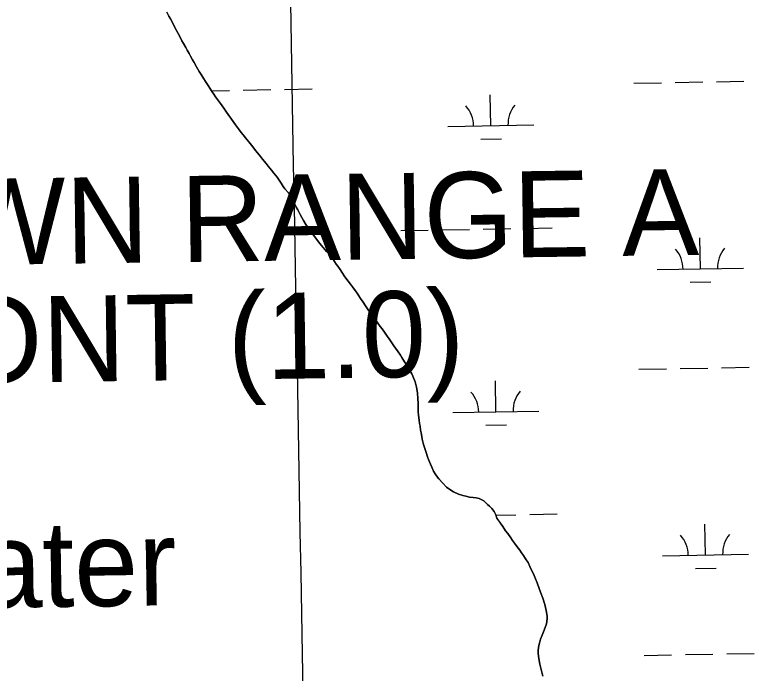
# Model space of a CAD drawing. Extents: x 3914892 to 3953151, y 242587 to 268572.
# Drawn here: x 3945402 to 3946261, y 249089 to 249855 of the extents above; entities that cross this region are included whole.
import ezdxf

# ---------------------------------------------------------------- set-up
doc = ezdxf.new("R2010")
doc.units = 0
for name, color, linetype in [('V-CHAN-NAID', 7, 'Continuous'), ('V-GRID-MAJR', 7, 'Continuous'), ('V-RIVR-IDEN', 7, 'Continuous'), ('V-TOPO-SHOR', 7, 'Continuous'), ('V-WETL-SWMP', 7, 'Continuous')]:
    doc.layers.add(name, color=color, linetype=linetype)

msp = doc.modelspace()

# ---------------------------------------------------------------- linework, layer by layer
at = {"layer": 'V-GRID-MAJR'}
msp.add_spline([(3945747.73, 248496.18), (3945637.58, 254554.14), (3945527.39, 260614.02), (3945417.21, 266673.9), (3945417.17, 266675.83)], degree=3, dxfattribs=at)
at = {"layer": 'V-TOPO-SHOR'}
for points in [[(3945579.04, 249857.92), (3945581.44, 249853.04), (3945583.35, 249849.9), (3945585.91, 249844.87), (3945587.51, 249841.4), (3945590.22, 249836.53), (3945591.98, 249833.07), (3945594.69, 249827.88), (3945596.45, 249824.58), (3945598.36, 249821.43), (3945601.08, 249816.56), (3945602.67, 249813.73), (3945604.91, 249809.64), (3945606.5, 249806.81), (3945608.89, 249802.56), (3945610.65, 249799.42), (3945613.52, 249794.23), (3945616.71, 249788.89), (3945618.94, 249785.43), (3945622.13, 249780.24), (3945624.04, 249777.1), (3945626.91, 249772.38), (3945628.83, 249769.4), (3945631.69, 249765.31), (3945633.76, 249762.33), (3945635.67, 249759.5), (3945639.17, 249754.79), (3945641.4, 249751.49), (3945645.07, 249746.3), (3945647.61, 249742.53), (3945651.12, 249737.66)], [(3945651.12, 249737.66), (3945653.34, 249734.37), (3945656.69, 249729.65), (3945658.91, 249726.67), (3945662.26, 249722.11), (3945665.44, 249717.87), (3945667.67, 249715.36), (3945670.21, 249711.59), (3945672.28, 249709.24), (3945674.19, 249706.88), (3945678.96, 249701.07), (3945682.14, 249696.99), (3945684.21, 249694.32), (3945687.86, 249689.93), (3945690.25, 249686.94), (3945694.22, 249681.92), (3945696.77, 249678.94), (3945700.58, 249674.07), (3945703.13, 249670.77), (3945707.11, 249665.91), (3945709.65, 249662.3), (3945711.88, 249658.99), (3945713.96, 249655.22), (3945716.19, 249652.4), (3945720.32, 249647.84), (3945722.7, 249644.55), (3945725.58, 249639.36), (3945727.02, 249636.05), (3945729.26, 249631.18), (3945731.01, 249628.03), (3945733.89, 249622.68), (3945735.96, 249618.91), (3945737.88, 249615.61), (3945740.59, 249611.05), (3945742.34, 249608.38), (3945745.04, 249604.45), (3945749.5, 249598.48), (3945752.21, 249595.03), (3945756.5, 249589.37), (3945760.48, 249584.35), (3945764.61, 249579.49), (3945766.68, 249577.13), (3945769.54, 249573.36), (3945771.76, 249570.85), (3945775.75, 249564.88), (3945777.5, 249562.37), (3945780.21, 249558.44), (3945782.27, 249555.61), (3945785.94, 249550.11), (3945789.75, 249545.24), (3945792.46, 249541.48), (3945794.69, 249538.65), (3945797.87, 249534.09), (3945800.1, 249530.95), (3945802.17, 249527.97), (3945804.08, 249524.82), (3945807.11, 249520.74), (3945809.66, 249516.5), (3945813.8, 249510.68), (3945817.14, 249506.13), (3945820.48, 249501.41), (3945824.3, 249496.08), (3945827.01, 249492.3), (3945829.24, 249489.48), (3945832.58, 249484.61), (3945834.81, 249481.31), (3945837.2, 249478.01), (3945839.74, 249474.71), (3945842.77, 249470), (3945844.84, 249467.17), (3945847.87, 249462.93), (3945850.42, 249458.84), (3945852.17, 249456.17), (3945855.2, 249451.46), (3945857.11, 249448.47), (3945859.81, 249444.23), (3945861.41, 249441.4), (3945863.49, 249437.46), (3945864.77, 249434.64), (3945867.49, 249427.87), (3945869.11, 249421.88), (3945870.1, 249415.42), (3945870.77, 249408.32), (3945870.8, 249403.11), (3945871.14, 249399.33), (3945871.18, 249393.33), (3945871.52, 249389.23), (3945872.19, 249383.4), (3945872.69, 249379.77), (3945873.18, 249376.46), (3945873.84, 249371.74), (3945874.33, 249368.74), (3945875.15, 249364.49), (3945875.8, 249361.49), (3945876.93, 249356.92), (3945877.74, 249353.93), (3945879.19, 249349.21), (3945880.16, 249345.9), (3945881.92, 249340.7), (3945883.05, 249337.55), (3945885.13, 249332.2)], [(3945885.13, 249332.2), (3945886.73, 249328.74), (3945888.97, 249324.02), (3945890.57, 249321.19), (3945892.48, 249318.83), (3945895.18, 249315.22), (3945899.63, 249310.2), (3945903.92, 249305.65), (3945906.77, 249303.46), (3945912.16, 249300.18), (3945917.85, 249297.53), (3945922.76, 249295.99), (3945926.39, 249295.06), (3945930.81, 249294.14), (3945934.92, 249293.7), (3945938.4, 249293.09), (3945942.03, 249292.32), (3945947.1, 249289.67), (3945951.7, 249285.6), (3945953.92, 249283.4), (3945956.46, 249280.89), (3945959.48, 249277.44), (3945961.08, 249273.51), (3945962.53, 249269.57), (3945964.91, 249266.11), (3945967.3, 249262.66), (3945969.37, 249259.67), (3945972.56, 249254.96), (3945975.1, 249251.66), (3945978.61, 249246.64), (3945980.68, 249243.49), (3945982.91, 249240.35), (3945986.09, 249236.11), (3945988.95, 249232.18), (3945991.18, 249229.36), (3945993.25, 249226.06), (3945996.6, 249221.03), (3945998.67, 249217.89), (3946000.91, 249213.48), (3946003.47, 249207.34), (3946004.91, 249204.67), (3946007.15, 249199), (3946009.07, 249194.44), (3946011.64, 249187.83), (3946013.24, 249183.58), (3946015.81, 249176.34), (3946018.07, 249169.09), (3946019.69, 249162), (3946020.83, 249155.7), (3946020.85, 249152.39), (3946020.1, 249146.86), (3946018.71, 249142.43), (3946016.69, 249137.53), (3946015.14, 249133.42), (3946013.27, 249128.99), (3946011.88, 249124.4), (3946011.11, 249121.4), (3946010.35, 249116.18), (3946010.38, 249112.08), (3946011.2, 249106.57), (3946012.51, 249099.79), (3946013.16, 249096.8), (3946014.13, 249092.23), (3946015.91, 249085.93)]]:
    msp.add_lwpolyline(points, dxfattribs=at)
at = {"layer": 'V-WETL-SWMP'}
for p, q in [((3945581.44, 249853.04), (3945579.04, 249857.92)), ((3945583.35, 249849.9), (3945581.44, 249853.04)), ((3945585.91, 249844.87), (3945583.35, 249849.9)), ((3945587.51, 249841.4), (3945585.91, 249844.87)), ((3945590.22, 249836.53), (3945587.51, 249841.4)), ((3945591.98, 249833.07), (3945590.22, 249836.53)), ((3945594.69, 249827.88), (3945591.98, 249833.07)), ((3945596.45, 249824.58), (3945594.69, 249827.88)), ((3945598.36, 249821.43), (3945596.45, 249824.58)), ((3945601.07, 249816.56), (3945598.36, 249821.43)), ((3945602.67, 249813.73), (3945601.07, 249816.56)), ((3945604.91, 249809.64), (3945602.67, 249813.73)), ((3945606.5, 249806.81), (3945604.91, 249809.64)), ((3945608.89, 249802.57), (3945606.5, 249806.81)), ((3945610.65, 249799.42), (3945608.89, 249802.57)), ((3945613.52, 249794.23), (3945610.65, 249799.42)), ((3945616.71, 249788.89), (3945613.52, 249794.23)), ((3945618.94, 249785.43), (3945616.71, 249788.89)), ((3945622.13, 249780.24), (3945618.94, 249785.43)), ((3945624.04, 249777.1), (3945622.13, 249780.24)), ((3945626.91, 249772.38), (3945624.04, 249777.1)), ((3946121.57, 249775.25), (3946153.56, 249775.83)), ((3946169.56, 249776.11), (3946201.56, 249776.69)), ((3946217.55, 249776.97), (3946249.55, 249777.54)), ((3945628.83, 249769.4), (3945626.91, 249772.38)), ((3945631.69, 249765.31), (3945628.83, 249769.4)), ((3945630.88, 249766.47), (3945651.74, 249766.85)), ((3945667.73, 249767.13), (3945699.73, 249767.71)), ((3945715.73, 249767.99), (3945747.72, 249768.57)), ((3945633.76, 249762.33), (3945631.69, 249765.31)), ((3945635.67, 249759.5), (3945633.76, 249762.33)), ((3945639.17, 249754.79), (3945635.67, 249759.5)), ((3945955.36, 249725.84), (3945954.72, 249761.84)), ((3945641.4, 249751.49), (3945639.17, 249754.79)), ((3945645.06, 249746.3), (3945641.4, 249751.49)), ((3945647.61, 249742.53), (3945645.06, 249746.3)), ((3945651.12, 249737.66), (3945647.61, 249742.53)), ((3945653.34, 249734.37), (3945651.12, 249737.66)), ((3945656.69, 249729.65), (3945653.34, 249734.37)), ((3945658.92, 249726.67), (3945656.69, 249729.65)), ((3945662.26, 249722.11), (3945658.92, 249726.67)), ((3945905.37, 249724.95), (3946005.36, 249726.74)), ((3945665.44, 249717.87), (3945662.26, 249722.11)), ((3945667.67, 249715.36), (3945665.44, 249717.87)), ((3945670.21, 249711.59), (3945667.67, 249715.36)), ((3945672.28, 249709.24), (3945670.21, 249711.59)), ((3945674.19, 249706.88), (3945672.28, 249709.24)), ((3945678.96, 249701.07), (3945674.19, 249706.88)), ((3945943.64, 249710.2), (3945967.64, 249710.63)), ((3945682.14, 249696.99), (3945678.96, 249701.07)), ((3945684.21, 249694.32), (3945682.14, 249696.99)), ((3945687.86, 249689.93), (3945684.21, 249694.32)), ((3945690.25, 249686.94), (3945687.86, 249689.93)), ((3945694.23, 249681.92), (3945690.25, 249686.94)), ((3945696.77, 249678.94), (3945694.23, 249681.92)), ((3945700.59, 249674.07), (3945696.77, 249678.94)), ((3945703.13, 249670.77), (3945700.59, 249674.07)), ((3945707.11, 249665.91), (3945703.13, 249670.77)), ((3945709.65, 249662.29), (3945707.11, 249665.91)), ((3945711.88, 249658.99), (3945709.65, 249662.29)), ((3945713.96, 249655.22), (3945711.88, 249658.99)), ((3945716.19, 249652.39), (3945713.96, 249655.22)), ((3945720.32, 249647.84), (3945716.19, 249652.39)), ((3945722.7, 249644.55), (3945720.32, 249647.84)), ((3945725.58, 249639.36), (3945722.7, 249644.55)), ((3945727.02, 249636.05), (3945725.58, 249639.36)), ((3945729.26, 249631.18), (3945727.02, 249636.05)), ((3945731.01, 249628.03), (3945729.26, 249631.18)), ((3945733.89, 249622.68), (3945731.01, 249628.03)), ((3945735.96, 249618.91), (3945733.89, 249622.68)), ((3945737.88, 249615.61), (3945735.96, 249618.91)), ((3945740.59, 249611.05), (3945737.88, 249615.61)), ((3945742.34, 249608.38), (3945740.59, 249611.05)), ((3945745.04, 249604.45), (3945742.34, 249608.38)), ((3945749.5, 249598.48), (3945745.04, 249604.45)), ((3945850.68, 249603.88), (3945882.68, 249604.45)), ((3945898.68, 249604.74), (3945930.67, 249605.31)), ((3945946.67, 249605.6), (3945978.66, 249606.17)), ((3945994.66, 249606.46), (3946026.66, 249607.03)), ((3945752.21, 249595.03), (3945749.5, 249598.48)), ((3945756.5, 249589.37), (3945752.21, 249595.03)), ((3946198.85, 249559.36), (3946198.21, 249595.35)), ((3945760.48, 249584.35), (3945756.5, 249589.37)), ((3945764.61, 249579.49), (3945760.48, 249584.35)), ((3945766.68, 249577.13), (3945764.61, 249579.49)), ((3945769.54, 249573.36), (3945766.68, 249577.13)), ((3945771.76, 249570.85), (3945769.54, 249573.36)), ((3945775.75, 249564.88), (3945771.76, 249570.85)), ((3945777.5, 249562.37), (3945775.75, 249564.88)), ((3945780.21, 249558.44), (3945777.5, 249562.37)), ((3945782.27, 249555.61), (3945780.21, 249558.44)), ((3945785.94, 249550.11), (3945782.27, 249555.61)), ((3946148.86, 249558.46), (3946248.84, 249560.25)), ((3945789.75, 249545.24), (3945785.94, 249550.11)), ((3945792.46, 249541.48), (3945789.75, 249545.24)), ((3946187.13, 249543.72), (3946211.13, 249544.15)), ((3945794.69, 249538.65), (3945792.46, 249541.48)), ((3945797.87, 249534.09), (3945794.69, 249538.65)), ((3945800.1, 249530.95), (3945797.87, 249534.09)), ((3945802.17, 249527.97), (3945800.1, 249530.95)), ((3945804.08, 249524.82), (3945802.17, 249527.97)), ((3945807.11, 249520.74), (3945804.08, 249524.82)), ((3945809.66, 249516.5), (3945807.11, 249520.74)), ((3945813.8, 249510.68), (3945809.66, 249516.5)), ((3945817.14, 249506.13), (3945813.8, 249510.68)), ((3945820.48, 249501.42), (3945817.14, 249506.13)), ((3945824.3, 249496.08), (3945820.48, 249501.42)), ((3945827.01, 249492.3), (3945824.3, 249496.08)), ((3945829.24, 249489.48), (3945827.01, 249492.3)), ((3945832.58, 249484.61), (3945829.24, 249489.48)), ((3945834.81, 249481.31), (3945832.58, 249484.61)), ((3945837.2, 249478.01), (3945834.81, 249481.31)), ((3945839.74, 249474.71), (3945837.2, 249478.01)), ((3945842.77, 249470), (3945839.74, 249474.71)), ((3945844.84, 249467.17), (3945842.77, 249470)), ((3945847.86, 249462.93), (3945844.84, 249467.17)), ((3945850.41, 249458.84), (3945847.86, 249462.93)), ((3945852.17, 249456.17), (3945850.41, 249458.84)), ((3945855.19, 249451.46), (3945852.17, 249456.17)), ((3945857.11, 249448.47), (3945855.19, 249451.46)), ((3945859.81, 249444.23), (3945857.11, 249448.47)), ((3945861.41, 249441.4), (3945859.81, 249444.23)), ((3945863.49, 249437.47), (3945861.41, 249441.4)), ((3946127.52, 249442.63), (3946159.52, 249443.2)), ((3946175.51, 249443.49), (3946207.51, 249444.06)), ((3946223.51, 249444.35), (3946255.5, 249444.92)), ((3945864.77, 249434.63), (3945863.49, 249437.47)), ((3945867.49, 249427.87), (3945864.77, 249434.63)), ((3945869.11, 249421.88), (3945867.49, 249427.87)), ((3945961.31, 249393.22), (3945960.67, 249429.22)), ((3945870.1, 249415.42), (3945869.11, 249421.88)), ((3945870.77, 249408.32), (3945870.1, 249415.42)), ((3945870.8, 249403.11), (3945870.77, 249408.32)), ((3945871.14, 249399.33), (3945870.8, 249403.11)), ((3945871.18, 249393.33), (3945871.14, 249399.33)), ((3945871.52, 249389.23), (3945871.18, 249393.33)), ((3945872.19, 249383.4), (3945871.52, 249389.23)), ((3945911.32, 249392.33), (3946011.31, 249394.12)), ((3945872.69, 249379.77), (3945872.19, 249383.4)), ((3945873.18, 249376.46), (3945872.69, 249379.77)), ((3945873.84, 249371.73), (3945873.18, 249376.46)), ((3945874.33, 249368.74), (3945873.84, 249371.73)), ((3945949.59, 249377.58), (3945973.59, 249378.01)), ((3945875.15, 249364.48), (3945874.33, 249368.74)), ((3945875.8, 249361.49), (3945875.15, 249364.48)), ((3945876.93, 249356.92), (3945875.8, 249361.49)), ((3945877.74, 249353.93), (3945876.93, 249356.92)), ((3945879.19, 249349.2), (3945877.74, 249353.93)), ((3945880.16, 249345.9), (3945879.19, 249349.2)), ((3945881.92, 249340.7), (3945880.16, 249345.9)), ((3945883.05, 249337.55), (3945881.92, 249340.7)), ((3945885.13, 249332.2), (3945883.05, 249337.55)), ((3945886.73, 249328.74), (3945885.13, 249332.2)), ((3945888.97, 249324.02), (3945886.73, 249328.74)), ((3945890.57, 249321.19), (3945888.97, 249324.02)), ((3945892.48, 249318.83), (3945890.57, 249321.19)), ((3945895.18, 249315.22), (3945892.48, 249318.83)), ((3945899.63, 249310.2), (3945895.18, 249315.22)), ((3945903.92, 249305.65), (3945899.63, 249310.2)), ((3945906.77, 249303.46), (3945903.92, 249305.65)), ((3945912.16, 249300.18), (3945906.77, 249303.46)), ((3945917.85, 249297.53), (3945912.16, 249300.18)), ((3945922.76, 249295.99), (3945917.85, 249297.53)), ((3945926.39, 249295.06), (3945922.76, 249295.99)), ((3945930.81, 249294.14), (3945926.39, 249295.06)), ((3945934.92, 249293.7), (3945930.81, 249294.14)), ((3945938.4, 249293.09), (3945934.92, 249293.7)), ((3945942.03, 249292.32), (3945938.4, 249293.09)), ((3945947.1, 249289.67), (3945942.03, 249292.32)), ((3945951.7, 249285.6), (3945947.1, 249289.67)), ((3945953.92, 249283.4), (3945951.7, 249285.6)), ((3945956.46, 249280.89), (3945953.92, 249283.4)), ((3945959.48, 249277.44), (3945956.46, 249280.89)), ((3945961.08, 249273.51), (3945959.48, 249277.44)), ((3945962.53, 249269.57), (3945961.08, 249273.51)), ((3945961.22, 249273.13), (3945984.61, 249273.55)), ((3945964.92, 249266.11), (3945962.53, 249269.57)), ((3946000.61, 249273.83), (3946032.61, 249274.41)), ((3945967.3, 249262.66), (3945964.92, 249266.11)), ((3945969.37, 249259.67), (3945967.3, 249262.66)), ((3945972.56, 249254.96), (3945969.37, 249259.67)), ((3946204.8, 249226.74), (3946204.16, 249262.73)), ((3945975.1, 249251.66), (3945972.56, 249254.96)), ((3945978.61, 249246.64), (3945975.1, 249251.66)), ((3945980.68, 249243.49), (3945978.61, 249246.64)), ((3945982.91, 249240.35), (3945980.68, 249243.49)), ((3945986.09, 249236.11), (3945982.91, 249240.35)), ((3945988.95, 249232.18), (3945986.09, 249236.11)), ((3945991.18, 249229.36), (3945988.95, 249232.18)), ((3945993.25, 249226.06), (3945991.18, 249229.36)), ((3945996.6, 249221.03), (3945993.25, 249226.06)), ((3946154.81, 249225.84), (3946254.8, 249227.63)), ((3945998.67, 249217.89), (3945996.6, 249221.03)), ((3946000.91, 249213.48), (3945998.67, 249217.89)), ((3946003.47, 249207.34), (3946000.91, 249213.48)), ((3946193.08, 249211.09), (3946217.08, 249211.52)), ((3946004.91, 249204.67), (3946003.47, 249207.34)), ((3946007.15, 249199), (3946004.91, 249204.67)), ((3946009.07, 249194.44), (3946007.15, 249199)), ((3946011.64, 249187.83), (3946009.07, 249194.44)), ((3946013.24, 249183.58), (3946011.64, 249187.83)), ((3946015.81, 249176.34), (3946013.24, 249183.58)), ((3946018.07, 249169.09), (3946015.81, 249176.34)), ((3946019.69, 249162), (3946018.07, 249169.09)), ((3946020.83, 249155.7), (3946019.69, 249162)), ((3946020.1, 249146.86), (3946020.85, 249152.39)), ((3946020.85, 249152.39), (3946020.83, 249155.7)), ((3946016.69, 249137.53), (3946018.71, 249142.43)), ((3946018.71, 249142.43), (3946020.1, 249146.86)), ((3946013.27, 249128.99), (3946015.14, 249133.42)), ((3946015.14, 249133.42), (3946016.69, 249137.53)), ((3946011.11, 249121.4), (3946011.88, 249124.4)), ((3946011.88, 249124.4), (3946013.27, 249128.99)), ((3946010.35, 249116.19), (3946011.11, 249121.4)), ((3946010.38, 249112.08), (3946010.35, 249116.19)), ((3946011.2, 249106.57), (3946010.38, 249112.08)), ((3946012.51, 249099.79), (3946011.2, 249106.57)), ((3946133.47, 249110.01), (3946165.47, 249110.58)), ((3946181.46, 249110.87), (3946213.46, 249111.44)), ((3946229.46, 249111.73), (3946261.45, 249112.3)), ((3946013.16, 249096.8), (3946012.51, 249099.79)), ((3946014.13, 249092.23), (3946013.16, 249096.8)), ((3946015.91, 249085.93), (3946014.13, 249092.23))]:
    msp.add_line(p, q, dxfattribs=at)
for centre, start, end in [((3946010.59, 249727.31), 140.25318, 181.79684), ((3945900.12, 249725.33), 0.25318, 41.79684), ((3946143.61, 249558.85), 0.25318, 41.79684), ((3946254.08, 249560.82), 140.25318, 181.79684), ((3945906.07, 249392.71), 0.25318, 41.79684), ((3946016.54, 249394.68), 140.25318, 181.79684), ((3946149.56, 249226.22), 0.25318, 41.79684), ((3946260.03, 249228.2), 140.25318, 181.79684)]:
    msp.add_arc(centre, 35.25, start, end, dxfattribs=at)

# ---------------------------------------------------------------- texts
at = {"layer": 'V-CHAN-NAID'}
for s, p in [('PILOTTOWN RANGE A', (3944763.8, 249555.55)), ('EAST FRONT (1.0)', (3944766.26, 249418.25))]:
    msp.add_text(s, height=100, rotation=0.8041, dxfattribs=at).set_placement(p)
at = {"layer": 'V-RIVR-IDEN'}
msp.add_text('Water', height=100, rotation=0.89532, dxfattribs=at).set_placement((3945234.26, 249162.92))

doc.saveas('drawing.dxf')
